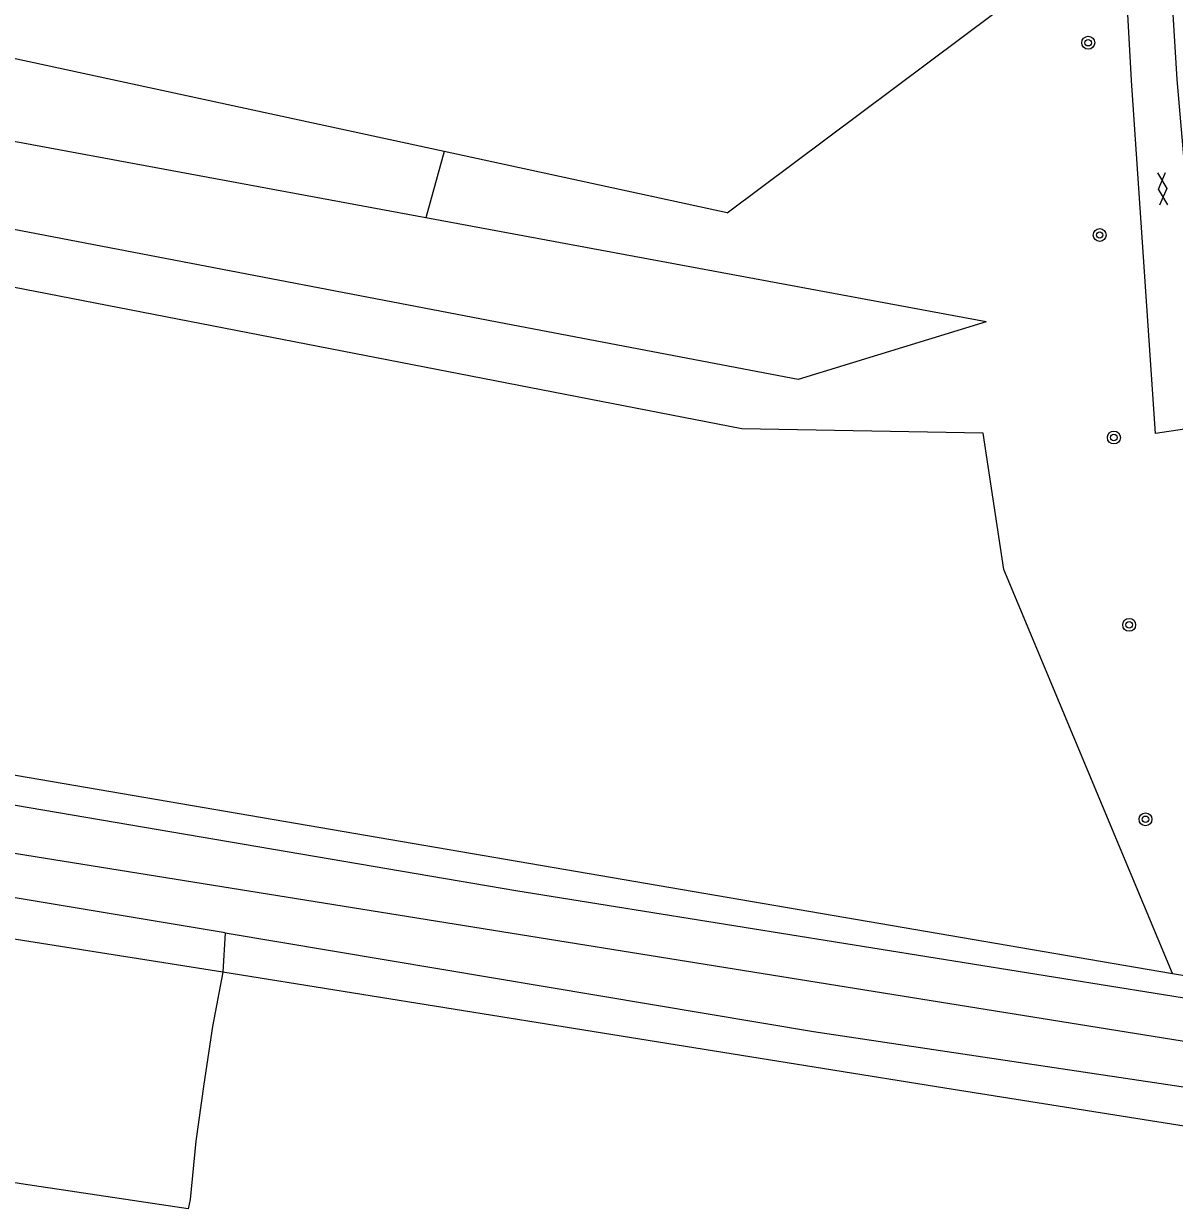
# Model space of a CAD drawing. Extents: x 132994 to 136000, y 393499 to 395512.
# Drawn here: x 133811.3 to 133882.5, y 394177.9 to 394251.1 of the extents above; entities that cross this region are included whole.
import ezdxf

# ---------------------------------------------------------------- set-up
doc = ezdxf.new("R2010")
doc.units = 0
for name, color, linetype in [('gg-afsc-draadraster', 7, 'Continuous'), ('gg-knt-bronhoudergrens', 7, 'Continuous'), ('gg-knt-verharding', 7, 'Continuous'), ('gg-kntw-bovenkant insteek waterloop', 7, 'Continuous'), ('gg-kntw-waterlijn', 7, 'Continuous'), ('gt-grn-groengrens', 7, 'Continuous'), ('gt-symb-boom', 7, 'Continuous'), ('gt-symb-gesloten verharding', 7, 'Continuous'), ('gx-grn-maaiveld', 7, 'Continuous')]:
    doc.layers.add(name, color=color, linetype=linetype)

# ---------------------------------------------------------------- blocks, each defined once
blk = doc.blocks.new('gt0-BOOM')
at = {"layer": 'gt-symb-boom'}
for radius in [0.4, 0.2]:
    blk.add_circle((0, 0), radius, dxfattribs=at)
blk = doc.blocks.new('gt0-GESVH1')
at = {"layer": 'gt-symb-gesloten verharding'}
for p, q in [((-0.992, -0.261), (0.008, 0.239)), ((0.008, -0.261), (-0.992, 0.239)), ((0.008, 0.239), (1.008, -0.261)), ((1.008, 0.239), (0.008, -0.261))]:
    blk.add_line(p, q, dxfattribs=at)

msp = doc.modelspace()

# ---------------------------------------------------------------- linework, layer by layer
at = {"layer": 'gg-afsc-draadraster'}
for q in [(133871.431, 394251.789), (133837.361, 394243.191)]:
    msp.add_line((133854.869, 394239.41), q, dxfattribs=at)
msp.add_lwpolyline([(133837.361, 394243.191), (133796.779, 394251.957), (133765.582, 394258.322), (133761.442, 394259.55), (133756.92, 394262.08), (133753.624, 394264.611), (133733.157, 394282.251), (133750.171, 394360.678)], dxfattribs=at)
at = {"layer": 'gg-knt-bronhoudergrens'}
for p, q in [((133870.889, 394232.648), (133836.216, 394239.085)), ((133882.397, 394192.34), (133871.967, 394217.339))]:
    msp.add_line(p, q, dxfattribs=at)
for points in [[(133836.216, 394239.085), (133805.385, 394244.809), (133775.859, 394250.291), (133762.499, 394249.597), (133752.458, 394256.436), (133737.094, 394268.168), (133732.56, 394274.888), (133730.587, 394273.427)], [(133870.889, 394232.648), (133859.252, 394229.081), (133841.61, 394232.46), (133777.714, 394244.7), (133767.624, 394245.048), (133758.738, 394243.884), (133751.231, 394241.922), (133735.693, 394236.919), (133727.418, 394234.838), (133724.021, 394234.278), (133718.868, 394233.657), (133718.405, 394235.162)], [(133871.967, 394217.339), (133870.693, 394225.762), (133855.772, 394226.043), (133783.701, 394240.031), (133778.568, 394241.028), (133772.407, 394241.569), (133764.899, 394241.722), (133758.955, 394240.894), (133749.578, 394238.534), (133740.029, 394235.773), (133728.692, 394231.819), (133708.707, 394228.604), (133689.621, 394227.26), (133689.318, 394224.668)]]:
    msp.add_lwpolyline(points, dxfattribs=at)
at = {"layer": 'gg-knt-verharding'}
msp.add_lwpolyline([(133874.631, 394354.4), (133876.272, 394344.335), (133876.757, 394340.644), (133877.121, 394336.94), (133877.79, 394328.7), (133878.162, 394321.43), (133882.671, 394247.651), (133884.522, 394226.231), (133881.35, 394225.746), (133879.861, 394247.581), (133877.441, 394291.59), (133874.702, 394328.42), (133874.428, 394332.554), (133874.031, 394336.679), (133872.247, 394349.202), (133871.441, 394353.534)], dxfattribs=at)
at = {"layer": 'gg-kntw-bovenkant insteek waterloop'}
msp.add_line((133882.397, 394192.34), (133893.016, 394190.521), dxfattribs=at)
msp.add_lwpolyline([(133724.539, 394219.044), (133795.671, 394207.2), (133882.397, 394192.34)], dxfattribs=at)
at = {"layer": 'gg-kntw-waterlijn'}
for p, q in [((133809.731, 394199.946), (133890.935, 394186.889)), ((133891.353, 394189.486), (133841.79, 394197.456))]:
    msp.add_line(p, q, dxfattribs=at)
msp.add_lwpolyline([(133841.79, 394197.456), (133774.434, 394208.938), (133721.646, 394217.291), (133699.532, 394220.645)], dxfattribs=at)
at = {"layer": 'gt-grn-groengrens'}
msp.add_line((133837.361, 394243.191), (133836.216, 394239.085), dxfattribs=at)
at = {"layer": 'gx-grn-maaiveld'}
msp.add_line((133823.819, 394194.86), (133823.674, 394192.411), dxfattribs=at)
for points in [[(133823.819, 394194.86), (133738.948, 394209.006), (133710.591, 394213.081), (133637.916, 394225.036), (133586.847, 394232.896), (133565.586, 394236.651), (133538.071, 394240.783), (133506.316, 394245.887), (133480.03, 394249.956)], [(133823.674, 394192.411), (133794.039, 394197.105), (133757.382, 394202.94), (133706.221, 394211.193), (133672.812, 394216.524), (133638.222, 394222.11), (133601.485, 394227.889), (133576.085, 394231.928), (133539.635, 394237.818), (133505.72, 394243.195), (133478.907, 394247.513)], [(133821.517, 394177.769), (133811.198, 394179.322), (133764.67, 394186.848), (133719.01, 394194.184), (133678.072, 394200.776), (133635.292, 394207.596), (133596.382, 394213.845), (133549.439, 394221.367), (133508.469, 394227.943), (133477.263, 394233.067)], [(133823.819, 394194.86), (133860.199, 394188.759), (133889.57, 394184.361), (133891.348, 394184.382), (133892.665, 394185.159), (133893.352, 394186.289), (133893.686, 394187.998), (133893.578, 394189.138), (133893.211, 394190.041)], [(133823.674, 394192.411), (133823.019, 394189.053), (133822.485, 394185.493), (133821.993, 394181.962), (133821.64, 394178.365), (133821.517, 394177.769)], [(133913.38, 394178.096), (133868.321, 394185.247), (133823.674, 394192.411)]]:
    msp.add_lwpolyline(points, dxfattribs=at)

# ---------------------------------------------------------------- block references
at = {"layer": 'gt-symb-boom'}
for p in [(133877.193, 394249.924), (133877.902, 394238.029), (133878.782, 394225.499), (133879.726, 394213.909), (133880.736, 394201.879)]:
    msp.add_blockref('gt0-BOOM', p, dxfattribs=at)
at = {"layer": 'gt-symb-gesloten verharding', "rotation": 93.61207498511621}
msp.add_blockref('gt0-GESVH1', (133881.786, 394240.876), dxfattribs=at)

doc.saveas('drawing.dxf')
